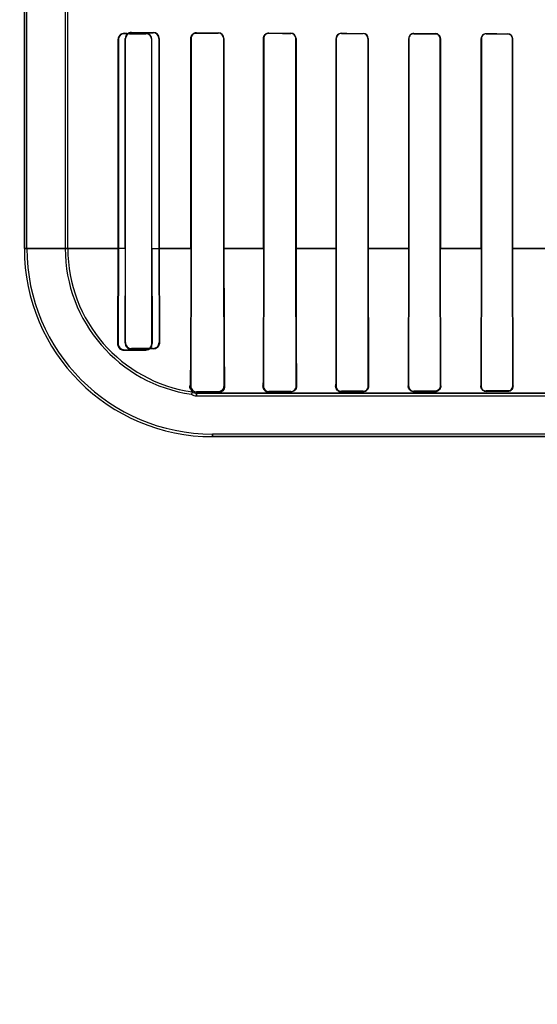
# Model space of a CAD drawing. Header units: millimetres. Extents: x 0 to 297, y 0 to 210.
# Tile 325 of 446: x 239.547 to 239.869, y 157.091 to 157.703. Entities that reach past the tile are written whole.
import ezdxf

# ---------------------------------------------------------------- set-up
doc = ezdxf.new("R2010")
doc.units = ezdxf.units.MM
doc.header["$LTSCALE"] = 16.335
doc.layers.get('0').update_dxf_attribs({"linetype": 'CONTINUOUS'})
for name, color, linetype in [('AXES_REF', 7, 'CONTINUOUS'), ('INTFCLR_1', 7, 'CONTINUOUS'), ('INTFCLR_72935', 7, 'CONTINUOUS')]:
    doc.layers.add(name, color=color, linetype=linetype)

msp = doc.modelspace()

# ---------------------------------------------------------------- linework, layer by layer
at = {"color": 7, "linetype": 'Continuous'}
for radius in [8.72625, 8.7255, 8.66962]:
    msp.add_circle((241.41503, 154.41059), radius, dxfattribs=at)
msp.add_arc((241.41503, 154.41059), 8.64, 278.277129, 261.722871, dxfattribs=at)
at = {"layer": 'AXES_REF', "color": 9, "linetype": 'Continuous'}
msp.add_circle((241.41503, 154.41059), 5.33572, dxfattribs=at)
msp.add_arc((241.41503, 154.41059), 7.96006, 94.411812, 85.588188, dxfattribs=at)
at = {"layer": 'INTFCLR_1', "color": 6, "linetype": 'Continuous'}
for p, q in [((239.55039, 157.56058), (239.55039, 159.96358)), ((239.55197, 157.56058), (239.55197, 159.96359)), ((239.5758, 157.71141), (239.5758, 157.56058)), ((239.57739, 157.56058), (239.57739, 157.71141)), ((239.60862, 157.69045), (239.60862, 157.56058)), ((239.60885, 157.69045), (239.60885, 157.56058)), ((239.62959, 157.56058), (239.62959, 157.69045)), ((239.62978, 157.56058), (239.62978, 157.69045)), ((239.65393, 157.69108), (239.65393, 157.56058)), ((239.65409, 157.69108), (239.65409, 157.56058)), ((239.67439, 157.56058), (239.67439, 157.69108)), ((239.67453, 157.56058), (239.67453, 157.69108)), ((239.69913, 157.69108), (239.69913, 157.56058)), ((239.69927, 157.69108), (239.69927, 157.56058)), ((239.71923, 157.56058), (239.71923, 157.69108)), ((239.71936, 157.56058), (239.71936, 157.69108)), ((239.74428, 157.69108), (239.74428, 157.56058)), ((239.74441, 157.69108), (239.74441, 157.56058)), ((239.76411, 157.56058), (239.76411, 157.69108)), ((239.76422, 157.56058), (239.76422, 157.69108)), ((239.7894, 157.69108), (239.7894, 157.56058)), ((239.78951, 157.69108), (239.78951, 157.56058)), ((239.80901, 157.56058), (239.80901, 157.69108)), ((239.80912, 157.56058), (239.80912, 157.69108)), ((239.83449, 157.69108), (239.83449, 157.56058)), ((239.8346, 157.69108), (239.8346, 157.56058)), ((239.85394, 157.56058), (239.85394, 157.69108)), ((239.85404, 157.56058), (239.85404, 157.69108)), ((239.60862, 157.56058), (239.60834, 157.50145)), ((239.60885, 157.56058), (239.60872, 157.50145)), ((239.6297, 157.50145), (239.62959, 157.56058)), ((239.62978, 157.56058), (239.62997, 157.50145)), ((239.65409, 157.56058), (239.65386, 157.47508)), ((239.67459, 157.47508), (239.67439, 157.56058)), ((239.69927, 157.56058), (239.69908, 157.47508)), ((239.71941, 157.47508), (239.71923, 157.56058)), ((239.74441, 157.56058), (239.74424, 157.47508)), ((239.76427, 157.47508), (239.76411, 157.56058)), ((239.76422, 157.56058), (239.76451, 157.47508)), ((239.7894, 157.56058), (239.78913, 157.47508)), ((239.78951, 157.56058), (239.78936, 157.47508)), ((239.80916, 157.47508), (239.80901, 157.56058)), ((239.80938, 157.47508), (239.80912, 157.56058)), ((239.83449, 157.56058), (239.83425, 157.47508)), ((239.8346, 157.56058), (239.83445, 157.47508)), ((239.85408, 157.47508), (239.85394, 157.56058)), ((239.85428, 157.47508), (239.85404, 157.56058)), ((239.61253, 157.49765), (239.62603, 157.49774)), ((239.61253, 157.49726), (239.62603, 157.49744)), ((239.65753, 157.4714), (239.67103, 157.47147)), ((239.66739, 157.47058), (239.65753, 157.47058)), ((239.70253, 157.47162), (239.71603, 157.47167)), ((239.70253, 157.47122), (239.71603, 157.4713)), ((239.74753, 157.47177), (239.76103, 157.47181)), ((239.74753, 157.47146), (239.76103, 157.47151)), ((239.79253, 157.4719), (239.80603, 157.47193)), ((239.79253, 157.47162), (239.80603, 157.47166)), ((239.83753, 157.47199), (239.85103, 157.47201)), ((239.83753, 157.47174), (239.85103, 157.47177)), ((239.65753, 157.46899), (239.88261, 157.46899)), ((240.42618, 157.44516), (239.66739, 157.44516))]:
    msp.add_line(p, q, dxfattribs=at)
at = {"layer": 'INTFCLR_1', "color": 9, "linetype": 'Continuous'}
for p, q in [((239.60862, 157.69045), (239.60885, 157.69045)), ((239.61253, 157.69411), (239.61253, 157.69433)), ((239.62603, 157.69422), (239.62603, 157.69403)), ((239.62959, 157.69045), (239.62978, 157.69045)), ((239.65393, 157.69108), (239.65409, 157.69108)), ((239.65753, 157.6945), (239.65753, 157.69466)), ((239.67103, 157.69459), (239.67103, 157.69444)), ((239.67439, 157.69108), (239.67453, 157.69108)), ((239.69913, 157.69108), (239.69927, 157.69108)), ((239.70253, 157.69433), (239.70253, 157.69446)), ((239.71603, 157.69441), (239.71603, 157.69428)), ((239.71923, 157.69108), (239.71936, 157.69108)), ((239.74428, 157.69108), (239.74441, 157.69108)), ((239.74753, 157.69419), (239.74753, 157.69431)), ((239.76103, 157.69428), (239.76103, 157.69416)), ((239.76411, 157.69108), (239.76422, 157.69108)), ((239.7894, 157.69108), (239.78951, 157.69108)), ((239.79253, 157.69409), (239.79253, 157.6942)), ((239.80603, 157.69417), (239.80603, 157.69406)), ((239.80901, 157.69108), (239.80912, 157.69108)), ((239.83449, 157.69108), (239.8346, 157.69108)), ((239.83753, 157.694), (239.83753, 157.69411)), ((239.85103, 157.69409), (239.85103, 157.69398)), ((239.85394, 157.69108), (239.85404, 157.69108)), ((239.55039, 157.56057), (239.60885, 157.56057)), ((239.62959, 157.56057), (239.65409, 157.56057)), ((239.67439, 157.56057), (239.69927, 157.56057)), ((239.71923, 157.56057), (239.74441, 157.56057)), ((239.76411, 157.56057), (239.78951, 157.56057)), ((239.80901, 157.56057), (239.83459, 157.56057)), ((239.85393, 157.56057), (239.87966, 157.56057)), ((239.60872, 157.50145), (239.60834, 157.50145)), ((239.62997, 157.50145), (239.6297, 157.50145)), ((239.61253, 157.49726), (239.61253, 157.49765)), ((239.62603, 157.49774), (239.62603, 157.49744)), ((239.6534, 157.47508), (239.65386, 157.47508)), ((239.65753, 157.46899), (239.65753, 157.4714)), ((239.88261, 157.47058), (239.66739, 157.47058)), ((239.67103, 157.47147), (239.67103, 157.4709)), ((239.67495, 157.47508), (239.67459, 157.47508)), ((239.69908, 157.47508), (239.69877, 157.47508)), ((239.70253, 157.47122), (239.70253, 157.47162)), ((239.71603, 157.47167), (239.71603, 157.4713)), ((239.71968, 157.47508), (239.71941, 157.47508)), ((239.74424, 157.47508), (239.74398, 157.47508)), ((239.74753, 157.47146), (239.74753, 157.47177)), ((239.76103, 157.47181), (239.76103, 157.47151)), ((239.76451, 157.47508), (239.76427, 157.47508)), ((239.78936, 157.47508), (239.78913, 157.47508)), ((239.79253, 157.47162), (239.79253, 157.4719)), ((239.80603, 157.47193), (239.80603, 157.47166)), ((239.80938, 157.47508), (239.80916, 157.47508)), ((239.83445, 157.47508), (239.83425, 157.47508)), ((239.83753, 157.47174), (239.83753, 157.47199)), ((239.85103, 157.47201), (239.85103, 157.47177)), ((239.85428, 157.47508), (239.85408, 157.47508)), ((239.66739, 157.44516), (239.66739, 157.44358)), ((240.42618, 157.44358), (239.66739, 157.44358))]:
    msp.add_line(p, q, dxfattribs=at)
at = {"layer": 'INTFCLR_1', "color": 7, "linetype": 'Continuous'}
for p, q in [((239.67194, 157.47103), (239.67103, 157.4709)), ((239.67255, 157.47125), (239.67194, 157.47103)), ((239.67309, 157.47155), (239.67255, 157.47125))]:
    msp.add_line(p, q, dxfattribs=at)
for points in [[(239.61253, 157.69411), (239.61239, 157.69411), (239.61226, 157.6941), (239.61213, 157.69409), (239.612, 157.69407), (239.61188, 157.69406), (239.61176, 157.69403), (239.61165, 157.69401), (239.61154, 157.69398), (239.61143, 157.69395)], [(239.65641, 157.69449), (239.65653, 157.69452), (239.65664, 157.69455), (239.65676, 157.69458), (239.65688, 157.6946), (239.657, 157.69462), (239.65713, 157.69464), (239.65726, 157.69465), (239.65739, 157.69466), (239.65753, 157.69466)], [(239.65753, 157.6945), (239.65741, 157.6945), (239.65729, 157.69449), (239.65716, 157.69448), (239.65703, 157.69447), (239.65691, 157.69445), (239.65678, 157.69442), (239.65666, 157.69439), (239.65655, 157.69436), (239.65643, 157.69432)], [(239.70141, 157.69428), (239.70153, 157.69431), (239.70164, 157.69435), (239.70176, 157.69438), (239.70189, 157.6944), (239.70201, 157.69442), (239.70214, 157.69444), (239.70227, 157.69445), (239.7024, 157.69446), (239.70253, 157.69446)], [(239.74414, 157.47399), (239.7441, 157.47412), (239.74407, 157.47424), (239.74404, 157.47436), (239.74402, 157.47449), (239.74401, 157.47461), (239.744, 157.47473), (239.74399, 157.47484), (239.74398, 157.47496), (239.74398, 157.47508)], [(239.80895, 157.47394), (239.809, 157.47406), (239.80904, 157.47419), (239.80907, 157.47432), (239.8091, 157.47445), (239.80912, 157.47457), (239.80914, 157.4747), (239.80915, 157.47483), (239.80916, 157.47495), (239.80916, 157.47508)], [(239.80938, 157.47508), (239.80937, 157.47494), (239.80937, 157.4748), (239.80936, 157.47466), (239.80934, 157.47453), (239.80932, 157.47439), (239.80929, 157.47426), (239.80925, 157.47413), (239.80921, 157.474), (239.80917, 157.47386)]]:
    msp.add_lwpolyline(points, dxfattribs=at)
at = {"layer": 'INTFCLR_1', "color": 6, "linetype": 'Continuous'}
for centre, radius, start, end in [((239.6125, 157.69045), 0.00388, 89.50351, 179.98964), ((239.62601, 157.69045), 0.00377, 0.00519, 89.60131), ((239.62601, 157.69045), 0.00358, 0.00305, 89.68321), ((239.67102, 157.69108), 0.00352, 0.00202, 89.73498), ((239.67102, 157.69108), 0.00337, 0.0015, 89.76968), ((239.70252, 157.69107), 0.00325, 89.8202, 179.98308), ((239.71602, 157.69107), 0.00334, 0.01446, 89.79116), ((239.71602, 157.69108), 0.00321, 0.00475, 89.81876), ((239.74752, 157.69108), 0.00324, 89.83911, 179.99275), ((239.74752, 157.69107), 0.00312, 89.85715, 179.9897), ((239.76102, 157.69107), 0.0032, 0.01041, 89.83765), ((239.76102, 157.69107), 0.00308, 0.01267, 89.84782), ((239.79253, 157.69107), 0.00312, 89.88379, 179.98582), ((239.79253, 157.69107), 0.00301, 89.89514, 179.98427), ((239.80602, 157.69107), 0.00309, 0.01561, 89.86605), ((239.80603, 157.69107), 0.00299, 0.01682, 89.87328), ((239.83753, 157.69107), 0.00303, 89.91693, 179.98236), ((239.85103, 157.69107), 0.00301, 0.01867, 89.89048), ((239.85103, 157.69107), 0.00291, 0.01905, 89.89596), ((239.66739, 157.56058), 0.117, 180, 270), ((239.66739, 157.56058), 0.11541, 180, 270), ((239.66739, 157.56058), 0.09159, 180, 261.77208), ((239.66739, 157.56058), 0.09, 180, 262.00386), ((239.61246, 157.50138), 0.00412, 179.03403, 271.01397), ((239.6125, 157.50143), 0.00378, 179.70743, 270.43742), ((239.62599, 157.50142), 0.00398, 270.62404, 0.47599), ((239.62601, 157.50143), 0.00369, 270.37641, 0.23495), ((239.65751, 157.47505), 0.00365, 179.57063, 270.32409), ((239.70051, 157.45293), 0.04926, 157.90917, 159.80395), ((239.65753, 157.47508), 0.00609, 237.68488, 270), ((239.65753, 157.47508), 0.0045, 233.66328, 270), ((239.70252, 157.47506), 0.00344, 179.66289, 270.22512), ((239.71602, 157.47506), 0.00339, 270.22044, 0.30999), ((239.74752, 157.47506), 0.00328, 179.70818, 270.16901), ((239.76102, 157.47506), 0.00325, 270.16839, 0.27598), ((239.79252, 157.47506), 0.00317, 179.73535, 270.12974), ((239.83753, 157.47506), 0.00307, 179.75309, 270.09896)]:
    msp.add_arc(centre, radius, start, end, dxfattribs=at)
at = {"layer": 'INTFCLR_1', "color": 7, "linetype": 'Continuous'}
for centre, radius, start, end in [((239.61251, 157.69045), 0.00366, 107.14445, 179.99814), ((239.85102, 157.47502), 0.00325, 270.19414, 321.59398)]:
    msp.add_arc(centre, radius, start, end, dxfattribs=at)
at = {"layer": 'INTFCLR_1', "color": 6, "linetype": 'Continuous'}
for centre, major_axis, start_param, end_param in [((240.04678, 157.69495), (0.4694, 0), -2.752157, -2.682293), ((240.04678, 157.69495), (0.4964, 0), -2.635828, -2.582258), ((240.04678, 157.69558), (0.4694, 0), -2.548571, -2.498918), ((240.04678, 157.69558), (0.4964, 0), -2.472123, -2.429437), ((240.04678, 157.69558), (0.4694, 0), -2.394089, -2.352695), ((240.04678, 157.69558), (0.4964, 0), -2.337129, -2.300034), ((240.04678, 157.69558), (0.4694, 0), -2.262072, -2.225293), ((240.04678, 157.69558), (0.4964, 0), -2.217858, -2.184193), ((240.04678, 157.69558), (0.4694, 0), -2.143198, -2.109347), ((240.04678, 157.69558), (0.4964, 0), -2.10853, -2.077154), ((240.04678, 157.69558), (0.4694, 0), -2.032847, -2.000965), ((240.04678, 157.69558), (0.4964, 0), -2.005937, -1.976148)]:
    msp.add_ellipse(centre, major_axis=major_axis, ratio=0.003491, start_param=start_param, end_param=end_param, dxfattribs=at)
at = {"layer": 'INTFCLR_1', "color": 7, "linetype": 'Continuous'}
for points, knots in [([(239.61253, 157.69411), (239.61196, 157.6941), (239.61089, 157.69386), (239.60936, 157.69268), (239.60884, 157.6913), (239.60885, 157.69045)], [0, 0, 0, 0, 0.300266, 0.552849, 1, 1, 1, 1]), ([(239.65753, 157.69466), (239.65692, 157.69465), (239.65577, 157.69437), (239.65434, 157.69309), (239.65393, 157.69181), (239.65393, 157.69108)], [0, 0, 0, 0, 0.329149, 0.605902, 1, 1, 1, 1]), ([(239.65393, 157.69108), (239.65393, 157.69166), (239.65429, 157.69315), (239.65556, 157.69421), (239.65641, 157.69449)], [0, 0, 0, 0, 0.393229, 1, 1, 1, 1]), ([(239.65753, 157.6945), (239.65708, 157.69449), (239.65606, 157.69431), (239.65458, 157.69321), (239.65409, 157.69184), (239.65409, 157.69108)], [0, 0, 0, 0, 0.253554, 0.567263, 1, 1, 1, 1]), ([(239.70253, 157.69446), (239.70206, 157.69446), (239.70095, 157.69423), (239.69953, 157.69305), (239.69913, 157.69174), (239.69913, 157.69108)], [0, 0, 0, 0, 0.271643, 0.622451, 1, 1, 1, 1]), ([(239.69913, 157.69108), (239.69913, 157.69152), (239.69939, 157.6929), (239.70054, 157.69398), (239.70141, 157.69428)], [0, 0, 0, 0, 0.328181, 1, 1, 1, 1]), ([(239.67103, 157.4709), (239.67149, 157.47091), (239.67251, 157.47113), (239.6738, 157.472), (239.67477, 157.47339), (239.67492, 157.47449), (239.67495, 157.47508)], [0, 0, 0, 0, 0.218216, 0.483874, 0.723298, 1, 1, 1, 1]), ([(239.67103, 157.47147), (239.67165, 157.47147), (239.67274, 157.47178), (239.67416, 157.47302), (239.6746, 157.4743), (239.67459, 157.47507)], [0, 0, 0, 0, 0.331774, 0.581068, 1, 1, 1, 1]), ([(239.67103, 157.47147), (239.67154, 157.47148), (239.67272, 157.47173), (239.67365, 157.47255), (239.67401, 157.4731)], [0, 0, 0, 0, 0.436059, 1, 1, 1, 1]), ([(239.69877, 157.47508), (239.69877, 157.47461), (239.69892, 157.47368), (239.69963, 157.47247), (239.70083, 157.47149), (239.70192, 157.47121), (239.70253, 157.47122)], [0, 0, 0, 0, 0.235907, 0.461176, 0.691755, 1, 1, 1, 1]), ([(239.74398, 157.47508), (239.74398, 157.47455), (239.74418, 157.47356), (239.74527, 157.47202), (239.74665, 157.47146), (239.74753, 157.47146)], [0, 0, 0, 0, 0.282676, 0.52557, 1, 1, 1, 1]), ([(239.76103, 157.47151), (239.76152, 157.47152), (239.76249, 157.47173), (239.764, 157.47283), (239.7645, 157.47422), (239.76451, 157.47508)], [0, 0, 0, 0, 0.271145, 0.526247, 1, 1, 1, 1]), ([(239.78913, 157.47508), (239.78913, 157.47457), (239.78934, 157.47355), (239.79045, 157.4721), (239.79176, 157.47162), (239.79253, 157.47162)], [0, 0, 0, 0, 0.286003, 0.56457, 1, 1, 1, 1]), ([(239.80603, 157.47193), (239.80648, 157.47193), (239.80747, 157.47215), (239.80877, 157.47322), (239.80916, 157.47443), (239.80916, 157.47508)], [0, 0, 0, 0, 0.278874, 0.601381, 1, 1, 1, 1]), ([(239.80603, 157.47166), (239.80652, 157.47167), (239.80746, 157.47188), (239.8089, 157.47294), (239.80937, 157.47426), (239.80938, 157.47508)], [0, 0, 0, 0, 0.277272, 0.535348, 1, 1, 1, 1]), ([(239.80603, 157.47193), (239.80648, 157.47193), (239.80773, 157.47219), (239.80867, 157.47321), (239.80895, 157.47394)], [0, 0, 0, 0, 0.366775, 1, 1, 1, 1]), ([(239.83425, 157.47508), (239.83424, 157.47457), (239.83446, 157.4736), (239.83552, 157.47221), (239.83677, 157.47174), (239.83753, 157.47174)], [0, 0, 0, 0, 0.295532, 0.556536, 1, 1, 1, 1]), ([(239.85103, 157.47177), (239.85151, 157.47177), (239.85252, 157.472), (239.85388, 157.47312), (239.85427, 157.47438), (239.85428, 157.47508)], [0, 0, 0, 0, 0.281312, 0.588068, 1, 1, 1, 1])]:
    msp.add_open_spline(points, degree=3, knots=knots, dxfattribs=at)
at = {"layer": 'INTFCLR_1', "color": 6, "linetype": 'Continuous'}
for points, knots in [([(239.83753, 157.694), (239.83694, 157.69401), (239.83541, 157.69355), (239.8346, 157.69198), (239.8346, 157.69108)], [0, 0, 0, 0, 0.396507, 1, 1, 1, 1]), ([(239.65393, 157.56058), (239.65393, 157.55978), (239.65393, 157.55819), (239.65393, 157.55581), (239.65393, 157.55342), (239.65393, 157.55103), (239.65392, 157.54863), (239.65392, 157.54623), (239.65392, 157.54381), (239.65392, 157.54139), (239.65391, 157.53896), (239.65391, 157.53652), (239.6539, 157.53406), (239.6539, 157.5316), (239.65389, 157.52912), (239.65389, 157.52664), (239.65388, 157.52414), (239.65387, 157.52164), (239.65386, 157.51913), (239.65385, 157.51661), (239.65384, 157.5141), (239.65383, 157.51159), (239.65382, 157.50908), (239.65381, 157.50658), (239.65379, 157.5041), (239.65378, 157.50164), (239.65376, 157.4992), (239.65374, 157.49679), (239.65373, 157.49443), (239.65371, 157.49211), (239.65368, 157.48985), (239.65366, 157.48766), (239.65363, 157.48557), (239.65361, 157.4836), (239.65358, 157.48177), (239.65354, 157.48011), (239.6535, 157.47789), (239.65345, 157.47623), (239.6534, 157.47508)], [0, 0, 0, 0, 0.027865, 0.055745, 0.083663, 0.111631, 0.13967, 0.167791, 0.19601, 0.224335, 0.252781, 0.281348, 0.31005, 0.338876, 0.367836, 0.396911, 0.426102, 0.455383, 0.484743, 0.514148, 0.543573, 0.572976, 0.602319, 0.631552, 0.66061, 0.689438, 0.717966, 0.746118, 0.773787, 0.800921, 0.827441, 0.853145, 0.877748, 0.900894, 0.922286, 0.941789, 0.959328, 1, 1, 1, 1]), ([(239.67453, 157.56058), (239.67453, 157.55972), (239.67453, 157.55802), (239.67453, 157.55547), (239.67454, 157.55291), (239.67454, 157.55035), (239.67454, 157.54779), (239.67454, 157.54523), (239.67454, 157.54266), (239.67455, 157.54009), (239.67455, 157.53752), (239.67456, 157.53494), (239.67456, 157.53236), (239.67457, 157.52977), (239.67457, 157.52719), (239.67458, 157.5246), (239.67458, 157.52201), (239.67459, 157.51943), (239.6746, 157.51685), (239.67461, 157.51428), (239.67462, 157.51172), (239.67463, 157.50918), (239.67464, 157.50665), (239.67465, 157.50415), (239.67466, 157.50167), (239.67468, 157.49922), (239.67469, 157.49681), (239.67471, 157.49444), (239.67473, 157.49213), (239.67474, 157.48987), (239.67476, 157.48768), (239.67478, 157.48557), (239.67481, 157.48353), (239.67483, 157.4816), (239.67486, 157.47976), (239.67489, 157.47806), (239.67492, 157.47651), (239.67494, 157.47553), (239.67495, 157.47508)], [0, 0, 0, 0, 0.029868, 0.059743, 0.089635, 0.119551, 0.1495, 0.179483, 0.209509, 0.239575, 0.269691, 0.299843, 0.330039, 0.360261, 0.39051, 0.420761, 0.451008, 0.481218, 0.511378, 0.541446, 0.571398, 0.601186, 0.63077, 0.660097, 0.689114, 0.717759, 0.745963, 0.773655, 0.800752, 0.827176, 0.852831, 0.877617, 0.901405, 0.92413, 0.945682, 0.965727, 0.983916, 1, 1, 1, 1]), ([(239.69913, 157.56058), (239.69913, 157.55878), (239.69913, 157.55518), (239.69913, 157.5498), (239.69913, 157.54442), (239.69912, 157.53906), (239.69911, 157.5337), (239.6991, 157.52839), (239.69909, 157.52312), (239.69908, 157.51796), (239.69906, 157.51286), (239.69904, 157.50788), (239.69902, 157.503), (239.699, 157.49827), (239.69897, 157.49372), (239.69894, 157.48937), (239.69891, 157.48528), (239.69887, 157.48152), (239.69883, 157.47815), (239.69879, 157.47605), (239.69877, 157.47508)], [0, 0, 0, 0, 0.063056, 0.126122, 0.189032, 0.251712, 0.31432, 0.376791, 0.438061, 0.499256, 0.557912, 0.617068, 0.673917, 0.729248, 0.782839, 0.83378, 0.881762, 0.92634, 0.965697, 1, 1, 1, 1]), ([(239.71936, 157.56058), (239.71936, 157.55872), (239.71936, 157.55502), (239.71936, 157.54949), (239.71937, 157.54396), (239.71937, 157.53848), (239.71938, 157.53306), (239.71939, 157.52768), (239.7194, 157.52237), (239.71941, 157.51715), (239.71943, 157.51202), (239.71944, 157.50702), (239.71946, 157.50215), (239.71949, 157.49748), (239.71951, 157.49298), (239.71954, 157.48875), (239.71957, 157.4848), (239.7196, 157.4812), (239.71964, 157.478), (239.71967, 157.476), (239.71968, 157.47508)], [0, 0, 0, 0, 0.064957, 0.129839, 0.194332, 0.258657, 0.322136, 0.384723, 0.447488, 0.508272, 0.568083, 0.627358, 0.683541, 0.739206, 0.791145, 0.841493, 0.887419, 0.929989, 0.967529, 1, 1, 1, 1]), ([(239.74428, 157.56058), (239.74428, 157.55858), (239.74428, 157.55458), (239.74428, 157.5486), (239.74428, 157.54265), (239.74427, 157.53674), (239.74426, 157.5309), (239.74425, 157.52515), (239.74424, 157.51953), (239.74423, 157.51401), (239.74421, 157.50868), (239.74419, 157.50349), (239.74417, 157.49854), (239.74415, 157.49379), (239.74412, 157.48932), (239.74409, 157.48516), (239.74406, 157.48139), (239.74403, 157.47807), (239.744, 157.47602), (239.74398, 157.47508)], [0, 0, 0, 0, 0.070145, 0.140184, 0.209834, 0.278954, 0.347555, 0.41476, 0.480683, 0.544832, 0.608288, 0.667917, 0.726785, 0.781939, 0.834668, 0.883583, 0.928052, 0.966955, 1, 1, 1, 1]), ([(239.6534, 157.47508), (239.65338, 157.47459), (239.65316, 157.47346), (239.6557, 157.47133), (239.65487, 157.47145)], [0, 0, 0, 0, 0.366683, 1, 1, 1, 1]), ([(239.66739, 157.47058), (239.66693, 157.47058), (239.66624, 157.47059), (239.66389, 157.47059), (239.66648, 157.47085), (239.66764, 157.47082), (239.66939, 157.47087), (239.67043, 157.47089), (239.67103, 157.4709)], [0, 0, 0, 0, 0.151576, 0.298882, 0.451277, 0.650404, 0.80076, 1, 1, 1, 1]), ([(239.71968, 157.47508), (239.71969, 157.47452), (239.71946, 157.47342), (239.71828, 157.47185), (239.71688, 157.47131), (239.71603, 157.4713)], [0, 0, 0, 0, 0.291682, 0.560326, 1, 1, 1, 1]), ([(239.85103, 157.47201), (239.85163, 157.47201), (239.85321, 157.47247), (239.85408, 157.47412), (239.85408, 157.47508)], [0, 0, 0, 0, 0.382344, 1, 1, 1, 1])]:
    msp.add_open_spline(points, degree=3, knots=knots, dxfattribs=at)
at = {"layer": 'INTFCLR_1', "color": 7, "linetype": 'Continuous'}
for points in [[(239.67401, 157.4731), (239.67427, 157.47349), (239.67454, 157.47394), (239.67453, 157.47441)], [(239.69946, 157.47282), (239.69917, 157.47324), (239.69884, 157.47371), (239.69885, 157.47423)], [(239.76327, 157.47235), (239.76293, 157.47206), (239.76255, 157.47169), (239.7621, 157.47169)], [(239.78972, 157.47311), (239.78942, 157.47356), (239.78915, 157.4741), (239.78916, 157.47464)], [(239.83482, 157.47317), (239.83454, 157.47358), (239.83427, 157.47407), (239.83428, 157.47458)], [(239.85428, 157.47508), (239.85428, 157.47457), (239.85426, 157.47399), (239.85395, 157.4736)]]:
    msp.add_open_spline(points, degree=3, dxfattribs=at)
at = {"layer": 'INTFCLR_72935', "color": 6, "linetype": 'Continuous'}
for p, q in [((239.55039, 159.96358), (239.55039, 157.56058)), ((239.55197, 157.56058), (239.55197, 159.96361)), ((239.5758, 157.71565), (239.5758, 157.56058)), ((239.57739, 157.56058), (239.57739, 157.71404)), ((239.61316, 157.56058), (239.61316, 157.69108)), ((239.61338, 157.56058), (239.61338, 157.69108)), ((239.63407, 157.69108), (239.63407, 157.56058)), ((239.63425, 157.69108), (239.63425, 157.56058)), ((239.65393, 157.56058), (239.65393, 157.69108)), ((239.65409, 157.56058), (239.65409, 157.69108)), ((239.67439, 157.69108), (239.67439, 157.56058)), ((239.67453, 157.69108), (239.67453, 157.56058)), ((239.69913, 157.56058), (239.69913, 157.69108)), ((239.69927, 157.56058), (239.69927, 157.69108)), ((239.71923, 157.69108), (239.71923, 157.56058)), ((239.71936, 157.69108), (239.71936, 157.56058)), ((239.74428, 157.56058), (239.74428, 157.69108)), ((239.74441, 157.56058), (239.74441, 157.69108)), ((239.76411, 157.69108), (239.76411, 157.56058)), ((239.76422, 157.69108), (239.76422, 157.56058)), ((239.7894, 157.56058), (239.7894, 157.69108)), ((239.78951, 157.56058), (239.78951, 157.69108)), ((239.80901, 157.69108), (239.80901, 157.56058)), ((239.80912, 157.69108), (239.80912, 157.56058)), ((239.83449, 157.56058), (239.83449, 157.69108)), ((239.8346, 157.56058), (239.8346, 157.69108)), ((239.85394, 157.69108), (239.85394, 157.56058)), ((239.85404, 157.69108), (239.85404, 157.56058)), ((239.61316, 157.56058), (239.61292, 157.50208)), ((239.61326, 157.50208), (239.61338, 157.56058)), ((239.63407, 157.56058), (239.63417, 157.50208)), ((239.63425, 157.56058), (239.63442, 157.50208)), ((239.65386, 157.47508), (239.65409, 157.56058)), ((239.67439, 157.56058), (239.67459, 157.47508)), ((239.69908, 157.47508), (239.69927, 157.56058)), ((239.71923, 157.56058), (239.71941, 157.47508)), ((239.74424, 157.47508), (239.74441, 157.56058)), ((239.76411, 157.56058), (239.76427, 157.47508)), ((239.76422, 157.56058), (239.76451, 157.47508)), ((239.7894, 157.56058), (239.78913, 157.47508)), ((239.78936, 157.47508), (239.78951, 157.56058)), ((239.80901, 157.56058), (239.80916, 157.47508)), ((239.80938, 157.47508), (239.80912, 157.56058)), ((239.83449, 157.56058), (239.83425, 157.47508)), ((239.83445, 157.47508), (239.8346, 157.56058)), ((239.85394, 157.56058), (239.85408, 157.47508)), ((239.85428, 157.47508), (239.85404, 157.56058)), ((239.63053, 157.4984), (239.61703, 157.49831)), ((239.67103, 157.47147), (239.65753, 157.4714)), ((239.65753, 157.47058), (239.66739, 157.47058)), ((239.71603, 157.47167), (239.70253, 157.47162)), ((239.70253, 157.47122), (239.71603, 157.4713)), ((239.76103, 157.47181), (239.74753, 157.47177)), ((239.74753, 157.47146), (239.76103, 157.47151)), ((239.80603, 157.47193), (239.79253, 157.4719)), ((239.79253, 157.47162), (239.80603, 157.47166)), ((239.85103, 157.47201), (239.83753, 157.47199)), ((239.83753, 157.47174), (239.85103, 157.47177)), ((239.65753, 157.46899), (239.88686, 157.46899)), ((240.42618, 157.44516), (239.66739, 157.44516))]:
    msp.add_line(p, q, dxfattribs=at)
at = {"layer": 'INTFCLR_72935', "color": 9, "linetype": 'Continuous'}
for p, q in [((239.61338, 157.69108), (239.61316, 157.69108)), ((239.61703, 157.69492), (239.61703, 157.69471)), ((239.63053, 157.69463), (239.63053, 157.69482)), ((239.63425, 157.69108), (239.63407, 157.69108)), ((239.65409, 157.69108), (239.65393, 157.69108)), ((239.65753, 157.69466), (239.65753, 157.6945)), ((239.67103, 157.69444), (239.67103, 157.69459)), ((239.67453, 157.69108), (239.67439, 157.69108)), ((239.69927, 157.69108), (239.69913, 157.69108)), ((239.70253, 157.69446), (239.70253, 157.69433)), ((239.71603, 157.69428), (239.71603, 157.69441)), ((239.71936, 157.69108), (239.71923, 157.69108)), ((239.74441, 157.69108), (239.74428, 157.69108)), ((239.74753, 157.69431), (239.74753, 157.69419)), ((239.76103, 157.69416), (239.76103, 157.69428)), ((239.76422, 157.69108), (239.76411, 157.69108)), ((239.78951, 157.69108), (239.7894, 157.69108)), ((239.79253, 157.6942), (239.79253, 157.69409)), ((239.80603, 157.69406), (239.80603, 157.69417)), ((239.80912, 157.69108), (239.80901, 157.69108)), ((239.8346, 157.69108), (239.83449, 157.69108)), ((239.83753, 157.69411), (239.83753, 157.694)), ((239.85103, 157.69398), (239.85103, 157.69409)), ((239.85404, 157.69108), (239.85394, 157.69108)), ((239.61338, 157.56057), (239.55039, 157.56057)), ((239.65409, 157.56057), (239.63407, 157.56057)), ((239.69927, 157.56057), (239.67439, 157.56057)), ((239.74441, 157.56057), (239.71923, 157.56057)), ((239.78951, 157.56057), (239.76411, 157.56057)), ((239.8346, 157.56057), (239.80901, 157.56057)), ((239.87966, 157.56057), (239.85393, 157.56057)), ((239.61292, 157.50208), (239.61326, 157.50208)), ((239.63417, 157.50208), (239.63442, 157.50208)), ((239.61703, 157.49831), (239.61703, 157.49797)), ((239.63053, 157.49812), (239.63053, 157.4984)), ((239.65386, 157.47508), (239.6534, 157.47508)), ((239.65753, 157.4714), (239.65753, 157.46899)), ((239.66739, 157.47058), (239.88261, 157.47058)), ((239.67103, 157.4709), (239.67103, 157.47147)), ((239.67459, 157.47508), (239.67495, 157.47508)), ((239.69877, 157.47508), (239.69908, 157.47508)), ((239.70253, 157.47162), (239.70253, 157.47122)), ((239.71603, 157.4713), (239.71603, 157.47167)), ((239.71941, 157.47508), (239.71968, 157.47508)), ((239.74398, 157.47508), (239.74424, 157.47508)), ((239.74753, 157.47177), (239.74753, 157.47146)), ((239.76103, 157.47151), (239.76103, 157.47181)), ((239.76427, 157.47508), (239.76451, 157.47508)), ((239.78913, 157.47508), (239.78936, 157.47508)), ((239.79253, 157.4719), (239.79253, 157.47162)), ((239.80603, 157.47166), (239.80603, 157.47193)), ((239.80916, 157.47508), (239.80938, 157.47508)), ((239.83425, 157.47508), (239.83445, 157.47508)), ((239.83753, 157.47199), (239.83753, 157.47174)), ((239.85103, 157.47177), (239.85103, 157.47201)), ((239.85408, 157.47508), (239.85428, 157.47508)), ((239.66739, 157.44358), (239.66739, 157.44516)), ((239.66739, 157.44358), (240.42618, 157.44358))]:
    msp.add_line(p, q, dxfattribs=at)
at = {"layer": 'INTFCLR_72935', "color": 7, "linetype": 'Continuous'}
for p, q in [((239.67103, 157.4709), (239.67194, 157.47103)), ((239.67194, 157.47103), (239.67255, 157.47125)), ((239.67255, 157.47125), (239.67309, 157.47155)), ((239.67459, 157.47508), (239.67434, 157.47374)), ((239.80902, 157.47352), (239.80938, 157.47508))]:
    msp.add_line(p, q, dxfattribs=at)
for points in [[(239.61593, 157.69454), (239.61604, 157.69458), (239.61615, 157.69461), (239.61627, 157.69463), (239.61638, 157.69465), (239.61651, 157.69467), (239.61663, 157.69469), (239.61676, 157.6947), (239.61689, 157.69471), (239.61703, 157.69471)], [(239.65753, 157.69466), (239.65739, 157.69466), (239.65726, 157.69465), (239.65713, 157.69464), (239.657, 157.69462), (239.65688, 157.6946), (239.65676, 157.69458), (239.65664, 157.69455), (239.65653, 157.69452), (239.65642, 157.69449)], [(239.65644, 157.69433), (239.65655, 157.69436), (239.65666, 157.69439), (239.65678, 157.69442), (239.6569, 157.69444), (239.65702, 157.69446), (239.65715, 157.69448), (239.65727, 157.69449), (239.6574, 157.6945), (239.65753, 157.6945)], [(239.74398, 157.47508), (239.74398, 157.47496), (239.74399, 157.47484), (239.744, 157.47472), (239.74401, 157.47461), (239.74402, 157.47449), (239.74404, 157.47436), (239.74407, 157.47424), (239.7441, 157.47411), (239.74414, 157.47399)], [(239.80916, 157.47508), (239.80916, 157.47495), (239.80915, 157.47483), (239.80914, 157.4747), (239.80912, 157.47457), (239.8091, 157.47445), (239.80907, 157.47432), (239.80904, 157.47419), (239.809, 157.47406), (239.80895, 157.47393)]]:
    msp.add_lwpolyline(points, dxfattribs=at)
at = {"layer": 'INTFCLR_72935', "color": 6, "linetype": 'Continuous'}
for centre, radius, start, end in [((239.617, 157.69107), 0.00384, 89.53684, 179.99167), ((239.63051, 157.69108), 0.00374, 0.0046, 89.62131), ((239.63051, 157.69108), 0.00356, 0.00237, 89.69513), ((239.67102, 157.69108), 0.00352, 0.00405, 89.73329), ((239.67102, 157.69108), 0.00337, 0.00115, 89.77003), ((239.70252, 157.69108), 0.00339, 89.78302, 179.9985), ((239.70252, 157.69108), 0.00325, 89.80868, 179.99615), ((239.71602, 157.69108), 0.00334, 0.00331, 89.80082), ((239.71602, 157.69108), 0.00321, 0.00322, 89.82034), ((239.74752, 157.69108), 0.00324, 89.83594, 179.99623), ((239.74752, 157.69108), 0.00312, 89.85076, 179.99616), ((239.76102, 157.69108), 0.0032, 0.00348, 89.84502), ((239.76102, 157.69108), 0.00308, 0.00316, 89.85774), ((239.79253, 157.69108), 0.00312, 89.87278, 179.99668), ((239.79253, 157.69108), 0.00301, 89.88254, 179.99679), ((239.80603, 157.69108), 0.00309, 0.00353, 89.87834), ((239.83753, 157.69107), 0.00303, 89.91767, 179.98174), ((239.83753, 157.69108), 0.00293, 89.90874, 179.99731), ((239.85103, 157.69108), 0.00301, 0.00233, 89.90692), ((239.66739, 157.56058), 0.117, 180, 270), ((239.66739, 157.56058), 0.11541, 180, 270), ((239.66739, 157.56058), 0.09159, 180, 261.77208), ((239.66739, 157.56058), 0.09, 180, 262.00386), ((239.61698, 157.50202), 0.00406, 179.26093, 270.78487), ((239.61701, 157.50206), 0.00375, 179.72611, 270.41088), ((239.63051, 157.50206), 0.00366, 270.35753, 0.22467), ((239.66305, 153.98454), 3.51373, 90.53028, 90.75043), ((239.65751, 157.47505), 0.00365, 179.57058, 270.32412), ((239.70051, 157.45293), 0.04926, 157.90917, 159.80395), ((239.65753, 157.47508), 0.00609, 237.68488, 270), ((239.65753, 157.47508), 0.0045, 233.66328, 270), ((239.70252, 157.47506), 0.00344, 179.6617, 270.22635), ((239.71602, 157.47506), 0.00339, 270.22086, 0.30942), ((239.74752, 157.47506), 0.00328, 179.70759, 270.16955), ((239.76102, 157.47506), 0.00325, 270.1687, 0.27566), ((239.79252, 157.47506), 0.00317, 179.73488, 270.13016), ((239.83753, 157.47506), 0.00307, 179.75302, 270.0989)]:
    msp.add_arc(centre, radius, start, end, dxfattribs=at)
at = {"layer": 'INTFCLR_72935', "color": 7, "linetype": 'Continuous'}
for centre, radius, start, end in [((239.61701, 157.69108), 0.00363, 107.27066, 179.99689), ((239.63049, 157.50204), 0.00393, 270.54837, 0.43208), ((239.76099, 157.47503), 0.00352, 310.51422, 0.82354)]:
    msp.add_arc(centre, radius, start, end, dxfattribs=at)
at = {"layer": 'INTFCLR_72935', "color": 6, "linetype": 'Continuous'}
for major_axis, start_param, end_param in [((0.4694, 0), -2.727637, -2.66112), ((0.4964, 0), -2.617421, -2.5654), ((0.4694, 0), -2.548571, -2.498918), ((0.4964, 0), -2.472123, -2.429437), ((0.4694, 0), -2.394089, -2.352695), ((0.4964, 0), -2.337129, -2.300034), ((0.4694, 0), -2.262072, -2.225293), ((0.4964, 0), -2.217858, -2.184193), ((0.4694, 0), -2.143198, -2.109347), ((0.4964, 0), -2.10853, -2.077154), ((0.4694, 0), -2.032847, -2.000965), ((0.4964, 0), -2.005937, -1.976148)]:
    msp.add_ellipse((240.04678, 157.69558), major_axis=major_axis, ratio=0.003491, start_param=start_param, end_param=end_param, dxfattribs=at)
at = {"layer": 'INTFCLR_72935', "color": 7, "linetype": 'Continuous'}
for points, knots in [([(239.61338, 157.69108), (239.61338, 157.69161), (239.61364, 157.69276), (239.61489, 157.69427), (239.61628, 157.6947), (239.61703, 157.69471)], [0, 0, 0, 0, 0.284487, 0.602019, 1, 1, 1, 1]), ([(239.65393, 157.69108), (239.65393, 157.69164), (239.65419, 157.69272), (239.65539, 157.6942), (239.65673, 157.69465), (239.65753, 157.69466)], [0, 0, 0, 0, 0.305755, 0.568882, 1, 1, 1, 1]), ([(239.65642, 157.69449), (239.65588, 157.69431), (239.65456, 157.69353), (239.65393, 157.69198), (239.65393, 157.69108)], [0, 0, 0, 0, 0.384972, 1, 1, 1, 1]), ([(239.65409, 157.69108), (239.65409, 157.69167), (239.6544, 157.69282), (239.65567, 157.69415), (239.65688, 157.69449), (239.65753, 157.6945)], [0, 0, 0, 0, 0.33515, 0.632361, 1, 1, 1, 1]), ([(239.63442, 157.50208), (239.63443, 157.50155), (239.63421, 157.50046), (239.63303, 157.49875), (239.63148, 157.49813), (239.63053, 157.49812)], [0, 0, 0, 0, 0.26079, 0.532478, 1, 1, 1, 1]), ([(239.67495, 157.47508), (239.67492, 157.47448), (239.67476, 157.47335), (239.67381, 157.47203), (239.67256, 157.47115), (239.67155, 157.47091), (239.67103, 157.4709)], [0, 0, 0, 0, 0.284048, 0.524728, 0.752277, 1, 1, 1, 1]), ([(239.67459, 157.47507), (239.6746, 157.47455), (239.67437, 157.47351), (239.67324, 157.47199), (239.67186, 157.47147), (239.67103, 157.47147)], [0, 0, 0, 0, 0.280369, 0.554767, 1, 1, 1, 1]), ([(239.67401, 157.47309), (239.67371, 157.47264), (239.67284, 157.4718), (239.67165, 157.47148), (239.67103, 157.47147)], [0, 0, 0, 0, 0.469129, 1, 1, 1, 1]), ([(239.70253, 157.47122), (239.70207, 157.47121), (239.70114, 157.47139), (239.6999, 157.47216), (239.69898, 157.47343), (239.69876, 157.47452), (239.69877, 157.47508)], [0, 0, 0, 0, 0.231476, 0.462541, 0.72096, 1, 1, 1, 1]), ([(239.71968, 157.47508), (239.71968, 157.47454), (239.71948, 157.47348), (239.71834, 157.47188), (239.71691, 157.47132), (239.71603, 157.4713)], [0, 0, 0, 0, 0.277324, 0.544538, 1, 1, 1, 1]), ([(239.74753, 157.47146), (239.74708, 157.47146), (239.74612, 157.47165), (239.74455, 157.4727), (239.74398, 157.47417), (239.74398, 157.47508)], [0, 0, 0, 0, 0.246499, 0.508605, 1, 1, 1, 1]), ([(239.76451, 157.47508), (239.7645, 157.47461), (239.76434, 157.47366), (239.76331, 157.47211), (239.76191, 157.47152), (239.76103, 157.47151)], [0, 0, 0, 0, 0.256574, 0.516799, 1, 1, 1, 1]), ([(239.79253, 157.47162), (239.79208, 157.47162), (239.79114, 157.47181), (239.78965, 157.47285), (239.78913, 157.47423), (239.78913, 157.47508)], [0, 0, 0, 0, 0.256094, 0.522073, 1, 1, 1, 1]), ([(239.80938, 157.47508), (239.80937, 157.47454), (239.80914, 157.4735), (239.80801, 157.47211), (239.80677, 157.47167), (239.80603, 157.47166)], [0, 0, 0, 0, 0.3087, 0.580629, 1, 1, 1, 1]), ([(239.80916, 157.47507), (239.80916, 157.47444), (239.80878, 157.47324), (239.80749, 157.47215), (239.80649, 157.47193), (239.80603, 157.47193)], [0, 0, 0, 0, 0.39385, 0.717426, 1, 1, 1, 1]), ([(239.80895, 157.47393), (239.80879, 157.47351), (239.80809, 157.47244), (239.8068, 157.47193), (239.80603, 157.47193)], [0, 0, 0, 0, 0.372838, 1, 1, 1, 1]), ([(239.83753, 157.47174), (239.83707, 157.47174), (239.83615, 157.47194), (239.83472, 157.47297), (239.83424, 157.47428), (239.83425, 157.47508)], [0, 0, 0, 0, 0.26708, 0.536302, 1, 1, 1, 1])]:
    msp.add_open_spline(points, degree=3, knots=knots, dxfattribs=at)
at = {"layer": 'INTFCLR_72935', "color": 6, "linetype": 'Continuous'}
for points, knots in [([(239.80603, 157.69406), (239.80665, 157.69406), (239.80821, 157.69358), (239.80901, 157.69197), (239.80901, 157.69108)], [0, 0, 0, 0, 0.409084, 1, 1, 1, 1]), ([(239.85103, 157.69398), (239.85162, 157.69398), (239.85314, 157.69353), (239.85394, 157.69196), (239.85394, 157.69108)], [0, 0, 0, 0, 0.400765, 1, 1, 1, 1]), ([(239.65393, 157.56058), (239.65393, 157.55978), (239.65393, 157.55819), (239.65393, 157.55581), (239.65393, 157.55342), (239.65393, 157.55103), (239.65392, 157.54863), (239.65392, 157.54623), (239.65392, 157.54381), (239.65392, 157.54139), (239.65391, 157.53896), (239.65391, 157.53652), (239.6539, 157.53406), (239.6539, 157.5316), (239.65389, 157.52912), (239.65389, 157.52664), (239.65388, 157.52414), (239.65387, 157.52164), (239.65386, 157.51913), (239.65385, 157.51662), (239.65384, 157.5141), (239.65383, 157.51159), (239.65382, 157.50908), (239.65381, 157.50658), (239.65379, 157.5041), (239.65378, 157.50164), (239.65376, 157.4992), (239.65374, 157.4968), (239.65373, 157.49443), (239.65371, 157.49212), (239.65368, 157.48985), (239.65366, 157.48766), (239.65363, 157.48557), (239.65361, 157.4836), (239.65358, 157.48177), (239.65354, 157.48011), (239.6535, 157.47789), (239.65345, 157.47623), (239.6534, 157.47508)], [0, 0, 0, 0, 0.027864, 0.055744, 0.08366, 0.111627, 0.139665, 0.167785, 0.196004, 0.224329, 0.252774, 0.281341, 0.31004, 0.338867, 0.367824, 0.396897, 0.426086, 0.455366, 0.484725, 0.514126, 0.54355, 0.57295, 0.602293, 0.63152, 0.660581, 0.6894, 0.717926, 0.746078, 0.773758, 0.800874, 0.827375, 0.853099, 0.877722, 0.900905, 0.922316, 0.941805, 0.959331, 1, 1, 1, 1]), ([(239.67453, 157.56058), (239.67453, 157.55972), (239.67453, 157.55802), (239.67453, 157.55547), (239.67454, 157.55291), (239.67454, 157.55035), (239.67454, 157.54779), (239.67454, 157.54523), (239.67454, 157.54266), (239.67455, 157.54009), (239.67455, 157.53752), (239.67456, 157.53494), (239.67456, 157.53236), (239.67457, 157.52977), (239.67457, 157.52719), (239.67458, 157.5246), (239.67458, 157.52201), (239.67459, 157.51943), (239.6746, 157.51685), (239.67461, 157.51428), (239.67462, 157.51172), (239.67463, 157.50918), (239.67464, 157.50665), (239.67465, 157.50415), (239.67466, 157.50167), (239.67468, 157.49922), (239.67469, 157.49681), (239.67471, 157.49444), (239.67473, 157.49213), (239.67474, 157.48987), (239.67476, 157.48768), (239.67478, 157.48557), (239.67481, 157.48354), (239.67483, 157.4816), (239.67486, 157.47976), (239.67489, 157.47806), (239.67492, 157.47651), (239.67494, 157.47553), (239.67495, 157.47508)], [0, 0, 0, 0, 0.029867, 0.059742, 0.089635, 0.11955, 0.1495, 0.179482, 0.209509, 0.239575, 0.26969, 0.299842, 0.330039, 0.360261, 0.39051, 0.42076, 0.451007, 0.481217, 0.511377, 0.541445, 0.571397, 0.601185, 0.630768, 0.660096, 0.689112, 0.717758, 0.745961, 0.773654, 0.80075, 0.827174, 0.85283, 0.877615, 0.901401, 0.924129, 0.945682, 0.965725, 0.983912, 1, 1, 1, 1]), ([(239.69913, 157.56058), (239.69913, 157.55877), (239.69913, 157.55516), (239.69913, 157.54975), (239.69913, 157.54436), (239.69912, 157.53898), (239.69911, 157.53363), (239.6991, 157.52832), (239.69909, 157.52305), (239.69908, 157.51786), (239.69906, 157.51273), (239.69904, 157.50773), (239.69902, 157.50282), (239.699, 157.49808), (239.69897, 157.4935), (239.69894, 157.48918), (239.69891, 157.48514), (239.69887, 157.48144), (239.69883, 157.47812), (239.69879, 157.47603), (239.69877, 157.47508)], [0, 0, 0, 0, 0.063369, 0.126652, 0.189729, 0.252754, 0.315169, 0.377454, 0.438989, 0.500359, 0.55942, 0.618922, 0.675915, 0.731627, 0.785378, 0.836436, 0.8834, 0.926854, 0.966422, 1, 1, 1, 1]), ([(239.71936, 157.56058), (239.71936, 157.55873), (239.71936, 157.55503), (239.71936, 157.54949), (239.71937, 157.54397), (239.71937, 157.53847), (239.71938, 157.53301), (239.71939, 157.5276), (239.7194, 157.52229), (239.71941, 157.51707), (239.71943, 157.51194), (239.71945, 157.50696), (239.71946, 157.5021), (239.71949, 157.49745), (239.71951, 157.49296), (239.71954, 157.48875), (239.71957, 157.4848), (239.7196, 157.48121), (239.71964, 157.478), (239.71967, 157.476), (239.71968, 157.47508)], [0, 0, 0, 0, 0.064907, 0.12979, 0.194367, 0.258667, 0.322682, 0.385861, 0.448445, 0.50916, 0.56901, 0.628232, 0.684091, 0.739602, 0.791273, 0.841509, 0.887274, 0.929864, 0.967465, 1, 1, 1, 1]), ([(239.74428, 157.56058), (239.74428, 157.55857), (239.74428, 157.55456), (239.74428, 157.54858), (239.74428, 157.54262), (239.74427, 157.53673), (239.74426, 157.5309), (239.74425, 157.52516), (239.74424, 157.51951), (239.74423, 157.51399), (239.74421, 157.50863), (239.74419, 157.50342), (239.74417, 157.49845), (239.74415, 157.49368), (239.74412, 157.48923), (239.74409, 157.4851), (239.74406, 157.48137), (239.74403, 157.47806), (239.744, 157.47602), (239.74398, 157.47508)], [0, 0, 0, 0, 0.07042, 0.140511, 0.209989, 0.279412, 0.347182, 0.414714, 0.480867, 0.545146, 0.608699, 0.668884, 0.727996, 0.783091, 0.836045, 0.884044, 0.928208, 0.966949, 1, 1, 1, 1]), ([(239.65487, 157.47145), (239.65549, 157.47136), (239.65311, 157.47334), (239.65337, 157.47438), (239.6534, 157.47508)], [0, 0, 0, 0, 0.475271, 1, 1, 1, 1]), ([(239.67103, 157.4709), (239.67043, 157.47089), (239.66939, 157.47087), (239.66764, 157.47084), (239.66643, 157.47079), (239.66365, 157.47075), (239.66616, 157.47055), (239.6669, 157.47058), (239.66739, 157.47058)], [0, 0, 0, 0, 0.192397, 0.337543, 0.529692, 0.693339, 0.844983, 1, 1, 1, 1]), ([(239.85428, 157.47508), (239.85428, 157.47454), (239.85403, 157.47349), (239.85289, 157.47216), (239.85169, 157.47177), (239.85103, 157.47177)], [0, 0, 0, 0, 0.313257, 0.610104, 1, 1, 1, 1]), ([(239.85408, 157.47508), (239.85408, 157.47446), (239.85361, 157.47286), (239.85197, 157.47201), (239.85103, 157.47201)], [0, 0, 0, 0, 0.397938, 1, 1, 1, 1])]:
    msp.add_open_spline(points, degree=3, knots=knots, dxfattribs=at)
at = {"layer": 'INTFCLR_72935', "color": 7, "linetype": 'Continuous'}
for points in [[(239.69877, 157.47508), (239.69876, 157.47461), (239.69873, 157.47408), (239.699, 157.47369)], [(239.71875, 157.47254), (239.71915, 157.47299), (239.71959, 157.47354), (239.71958, 157.47415)], [(239.76103, 157.47151), (239.76149, 157.47152), (239.76203, 157.4715), (239.76237, 157.47179)], [(239.78913, 157.47508), (239.78913, 157.47457), (239.78916, 157.47402), (239.78945, 157.4736)], [(239.83425, 157.47508), (239.83424, 157.47451), (239.83434, 157.4739), (239.83466, 157.47344)]]:
    msp.add_open_spline(points, degree=3, dxfattribs=at)

doc.saveas('drawing.dxf')
